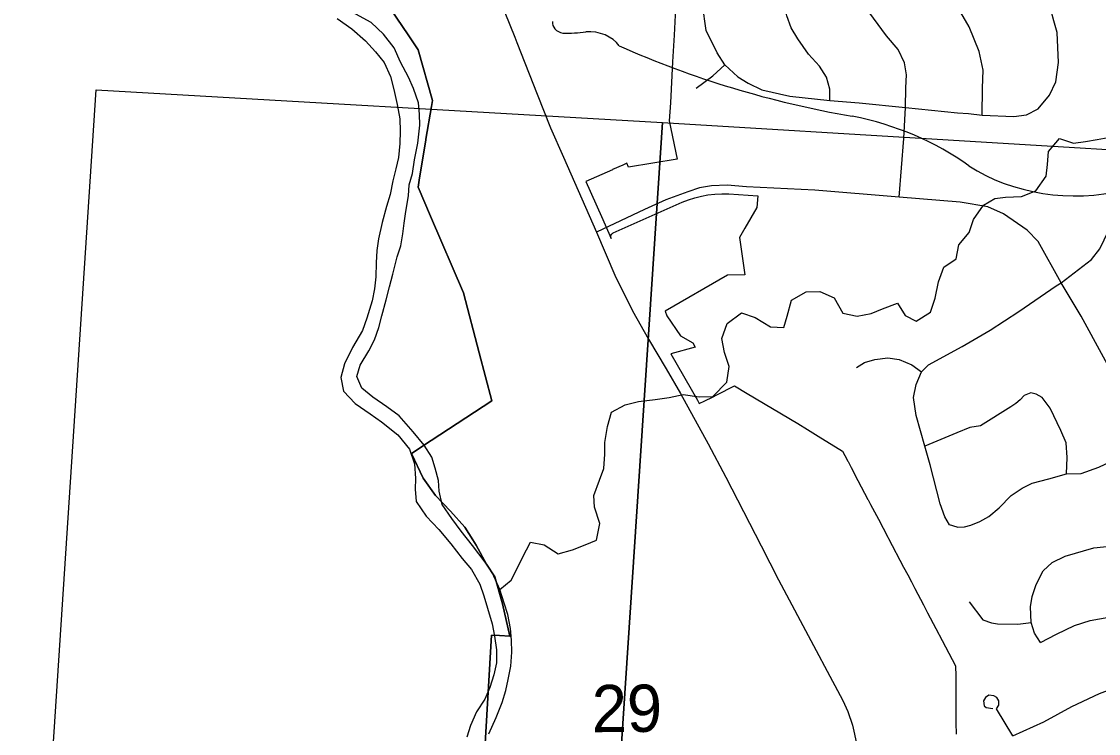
# Model space of a CAD drawing. Extents: x 114604 to 551442, y 316898 to 567001.
# Drawn here: x 263776 to 268815, y 370708 to 374041 of the extents above; entities that cross this region are included whole.
import ezdxf

# ---------------------------------------------------------------- set-up
doc = ezdxf.new("R2010")
doc.units = 0
for name, color, linetype in [('_CIVIL_CONSTRUCTION', 7, 'Continuous'), ('GE_P_Alignment_1000_Cardinal_Points', 7, 'Continuous'), ('GE_P_Alignment_100_Stations', 7, 'Continuous'), ('GE_P_Alignment_500_Curve_Data', 7, 'Continuous'), ('PM_P_Cells', 7, 'Continuous'), ('PV_X_Curb', 7, 'Continuous'), ('SN_P_Signs', 7, 'Continuous')]:
    doc.layers.add(name, color=color, linetype=linetype)

msp = doc.modelspace()

# ---------------------------------------------------------------- linework, layer by layer
at = {"layer": '_CIVIL_CONSTRUCTION'}
for points in [[(265679.6, 374634.8), (265767.5, 374499.1), (265856.5, 374367), (265942.1, 374248.3), (266002, 374143.9), (266037, 374082.9), (266084, 373966.9)], [(266084, 373966.9), (266093.8, 373942.8), (266188.1, 373700.4), (266251.7, 373543.6), (266311.8, 373405.8), (266467.1, 373054.5), (266552.2, 372853.3), (266634.8, 372686.6), (266709.3, 372553.3), (266791.8, 372414.5), (266859.5, 372299.1), (266988.8, 372063.9), (267072, 371908.1), (267237.1, 371587), (267317.4, 371427), (267482.5, 371120.4), (267558.2, 370976), (267594.4, 370909.3), (267619.3, 370862.7), (267641.9, 370811.6), (267663.6, 370747), (267684.3, 370654.6)]]:
    msp.add_lwpolyline(points, dxfattribs=at)
at = {"layer": 'GE_P_Alignment_1000_Cardinal_Points'}
for points in [[(267066.6, 373837.7), (267031.6, 373893.8), (266979.8, 373998.9), (266962.3, 374119.8), (266976, 374235.1), (266996.3, 374307.5), (267023, 374364.3), (267064.2, 374413.4), (267138.8, 374472.6), (267219.7, 374512.2), (267325.6, 374550.1), (267391.8, 374587.8), (267435.3, 374624), (267596.3, 374829.3), (267669.5, 374885.6), (267768.8, 374997), (267924.8, 375081.4), (268022.4, 375116.4), (268208, 375174), (268383.8, 375219.3), (268808.9, 375281.2)], [(268271.5, 373603.1), (268273.2, 373729.5), (268275.1, 373813.7), (268256.8, 373899.9), (268210.4, 374016.1), (268150, 374120.3), (268106.5, 374184.5), (267833.1, 374571.2), (267646.6, 374774.6)], [(268271.5, 373603.1), (268418.8, 373596.2), (268477.7, 373604.2), (268533.7, 373632.3), (268586.8, 373695.4), (268615.9, 373758.5), (268628.6, 373849), (268621.6, 373989.2), (268606.2, 374043.1), (268595.9, 374084.1), (268579.3, 374135.6), (268541.2, 374211.7), (268442.7, 374327.2), (268365.7, 374414.7), (268332.9, 374457.9), (268273.3, 374565.5), (268219.7, 374770.1)], [(267558.1, 373671.1), (267557.8, 373723.3), (267542.6, 373780.7), (267510.4, 373831.6), (267458.9, 373887.7), (267407.8, 373959.7), (267377.3, 374011.8), (267356.5, 374067), (267344.8, 374117), (267344.3, 374177.7)], [(267882.8, 373219.1), (267904.2, 373492.5), (267912.1, 373637.8), (267914.1, 373730.8), (267916.4, 373791.1), (267907.7, 373846.7), (267878, 373909), (267824, 373973.9), (267723.9, 374108.9)], [(266933.3, 373728.1), (267011.4, 373786.5), (267066.6, 373837.7)], [(267066.6, 373837.7), (267128, 373782), (267175.9, 373751.4), (267239.7, 373721), (267371.4, 373691.2), (267558.1, 373671.1), (267695.6, 373660.3), (267912.1, 373637.8), (268155.5, 373613), (268207.8, 373609.7), (268271.5, 373603.1)], [(269090, 370581.2), (269111.3, 370911.3), (269129.5, 371246.2), (269146.3, 371573.9), (269145.1, 371812.1), (269121.9, 371908.9), (269056.4, 372068.6), (268733.5, 372661), (268639.9, 372817.7), (268533.5, 373011.2), (268481.7, 373064.5), (268371, 373141.1), (268297.6, 373174), (268167.8, 373195.4), (267882.8, 373219.1), (267487.9, 373251.2), (267167.9, 373267.6), (267078.4, 373274.8), (267004.1, 373272), (266948.2, 373261.5), (266894.2, 373243), (266791.4, 373206), (266691.1, 373160.8), (266467.1, 373054.5)], [(268618, 372802.9), (268639.9, 372817.7), (268782.1, 372926.7), (268821.4, 372977.1), (268862.6, 373061), (268905.9, 373136.6), (268943.2, 373176.6), (268997.3, 373214.6), (269066, 373246.4), (269143.3, 373253.3), (269270.8, 373247.9), (269402.5, 373236.3), (269699.3, 373217.6), (269948.1, 373198.5), (270272.1, 373179.9)], [(268153.6, 371673.9), (268117.9, 371685.1), (268096.1, 371723.1), (268074, 371782.7), (268028.2, 371965.5), (268002.1, 372053.1), (267962.9, 372196.5), (267949.6, 372281), (267961.9, 372342.2), (267986.9, 372400.9), (268019.7, 372434.2), (268176.8, 372519.3), (268308.4, 372596.6), (268442.6, 372684), (268618, 372802.9)], [(268153.6, 371673.9), (268188, 371675.4), (268218.4, 371683.3), (268260.2, 371700.1), (268302, 371723.3), (268350.1, 371764.3), (268406.8, 371822), (268458.7, 371856.7), (268505.6, 371879.9), (268583, 371900.8), (268665.5, 371923.1), (268734.1, 371924.8), (268816.5, 371954.7), (269056.4, 372068.6), (269253, 372153.2), (269368.7, 372230.9), (269631.9, 372420.7), (269721.4, 372469.4), (269817.3, 372507.7), (269911.1, 372537.7), (270002.8, 372563.4), (270088.5, 372570.3), (270236.8, 372567.2)], [(267683, 372421.3), (267719.8, 372445.3), (267769.1, 372459), (267829.7, 372466.7), (267882.2, 372458.8), (267942, 372434.5), (267986.9, 372400.9)], [(268665.5, 371923.1), (268668.7, 371999.4), (268664.4, 372069.3), (268638.6, 372126.4), (268589.5, 372231.6), (268551, 372280.9), (268524.2, 372297.3), (268498.7, 372302.2), (268468.3, 372290.5), (268448.6, 372269.4), (268428, 372252.7), (268405.1, 372237.9), (268263.3, 372147.8), (268213.8, 372141.1), (268153, 372115.2), (268002.1, 372053.1)], [(268543.5, 371134.2), (268516.5, 371177.3), (268500.9, 371227.5), (268497.3, 371300.7), (268504.6, 371349.6), (268524, 371406.1), (268557.1, 371468.9), (268598, 371508.9), (268658.7, 371538.3), (268794.1, 371577.4), (268913, 371590.4), (269025.8, 371585.2), (269146.3, 371573.9)], [(268210.5, 371324.5), (268273.6, 371239.6), (268314.9, 371226.2), (268342.4, 371221.8), (268438.4, 371219.4), (268500.9, 371227.5)], [(268543.5, 371134.2), (268618.9, 371173.7), (268703.4, 371213.3), (268776.6, 371236.8), (268863.6, 371253.4), (268975.8, 371258.8), (269129.5, 371246.2)], [(268415.1, 370697.7), (268338.1, 370823.8), (268348.6, 370841.6), (268348.4, 370861.1), (268339.5, 370876.1), (268325.3, 370884.8), (268302.2, 370887.3), (268286.3, 370877.5), (268276.7, 370860.6), (268279.6, 370838.5), (268290.2, 370829.7), (268321.3, 370825.5)], [(268415.1, 370697.7), (268560, 370762.8), (268690.1, 370834.8), (268820.3, 370895.4), (268882, 370918.8), (268985.2, 370921.8), (269111.3, 370911.3), (269448.4, 370887.4), (269761.6, 370865.2), (270127.2, 370846.3), (270340.4, 370830.9)]]:
    msp.add_lwpolyline(points, dxfattribs=at)
at = {"layer": 'GE_P_Alignment_100_Stations'}
for points in [[(265944.7, 370662), (265974.6, 371168.5), (265974.6, 371168.9), (265975.3, 371168.8), (266012.1, 371166.4), (266060.9, 371163.1), (266061.7, 371163.1), (266061.6, 371163.4), (266027.3, 371314.5), (265990.7, 371442.3), (265952.4, 371500.9), (265903.7, 371589.1), (265887.5, 371614.5), (265849.9, 371673.6), (265783.7, 371749.1), (265713.7, 371821.9), (265655, 371902.9), (265600.3, 372018.4), (265693.3, 372079.6), (265976.3, 372265.6), (265917.6, 372490.3), (265844.5, 372770.3), (265689.5, 373130.2), (265631.2, 373265.3), (265638.6, 373309.5), (265667.7, 373485.7), (265668.3, 373489.4), (265693.7, 373642.6), (265698.4, 373671.2), (265632.3, 373907.5), (265584.4, 373978.4), (265395.7, 374257.5)], [(265395.7, 374257.5), (265584.4, 373978.4), (265632.3, 373907.5), (265698.4, 373671.2), (265693.7, 373642.6), (265668.3, 373489.4), (265667.7, 373485.7), (265638.6, 373309.5), (265631.2, 373265.3), (265689.5, 373130.2), (265844.5, 372770.3), (265917.6, 372490.3), (265976.3, 372265.6), (265693.3, 372079.6), (265600.3, 372018.4), (265655, 371902.9), (265713.7, 371821.9), (265783.7, 371749.1), (265849.9, 371673.6), (265887.5, 371614.5), (265903.7, 371589.1), (265952.4, 371500.9), (265990.7, 371442.3), (266027.3, 371314.5), (266061.6, 371163.4), (266061.7, 371163.1), (266060.9, 371163.1), (266012.1, 371166.4), (265975.3, 371168.8), (265974.6, 371168.9), (265974.6, 371168.5), (265944.7, 370661.7)], [(266836.8, 374100.9), (266829.7, 373976.1), (266822.7, 373852), (266812, 373660.4), (266807.2, 373575.4), (266843.5, 373395.8), (266616.2, 373359.3), (266608.3, 373377), (266589.8, 373368.9), (266541.1, 373347.3), (266540.9, 373347.2), (266416.3, 373292), (266489.2, 373127.7), (266534.8, 373025.4), (266533.8, 373028.4), (266533.2, 373031.4), (266533.2, 373034.6), (266533.6, 373037.7), (266534.5, 373040.7), (266535.8, 373043.5), (266537.6, 373046.1), (266539.8, 373048.4), (266542.3, 373050.3), (266545, 373051.8), (266867.8, 373194.8), (266896.9, 373206.5), (266926.7, 373216.2), (266957.1, 373223.9), (266988, 373229.5), (267020.5, 373233.2), (267053.2, 373234.5), (267085.8, 373233.6), (267220.6, 373224.8), (267217, 373170.7), (267161, 373073.2), (267136, 373029.6), (267160.9, 372855.8), (267079.8, 372853.2), (266788.4, 372684.8), (266796.2, 372663.8), (266860, 372569), (266917.2, 372536.4), (266927.9, 372517), (266813.6, 372484.7), (266938.3, 372268.6), (266947.3, 372253), (266973.6, 372265.6), (267008.7, 372283.1), (267029, 372293.2), (267112.5, 372334.8), (267170.9, 372300.1), (267408.1, 372158.9), (267453.6, 372130.9), (267503.6, 372100.1), (267618.1, 372029.5), (267628.8, 372009.1), (267637.5, 371992.5), (267641.4, 371985.1), (267643.4, 371981.3), (267658.2, 371953.1), (267690, 371892.8), (267736.5, 371804.3), (267737.7, 371802.1), (267749.2, 371780.1), (267785.4, 371711.4), (267829.6, 371627.3), (267833, 371620.8), (267903.3, 371487.2), (267922.7, 371450.3), (267939.8, 371417.8), (267955.7, 371387.7), (267996.6, 371309.8), (268015.9, 371273.3), (268054.1, 371200.5), (268084.2, 371143.4), (268146.1, 371025.7), (268147.3, 370976.1), (268148.2, 370807.9), (268148.4, 370757.9), (268148.7, 370705.7)]]:
    msp.add_lwpolyline(points, dxfattribs=at)
at = {"layer": 'GE_P_Alignment_500_Curve_Data'}
for centre, major_axis, start_param, end_param in [((266321.6, 374034.2), (61, 0.4), 3.00124, 4.508301), ((266328.5, 374358.5), (465.7, 3.4), 4.665946, 4.897461), ((266427.4, 373859), (167.9, 1.2), 0.519207, 1.627899), ((268526.6, 376722.5), (3998.2, 29), 4.195995, 4.488959), ((267364.3, 372624.4), (1251, 9.1), 0.823519, 1.323588), ((268708.4, 373859.8), (793.8, 5.8), 4.026481, 4.996735)]:
    msp.add_ellipse(centre, major_axis=major_axis, ratio=0.8, start_param=start_param, end_param=end_param, dxfattribs=at)
at = {"layer": 'PM_P_Cells'}
for points in [[(265252.2, 374054.9), (265321.8, 374006.4), (265385.4, 373949.8), (265433, 373899.4), (265472.6, 373849), (265502.1, 373782.7), (265517.7, 373722.4), (265533.1, 373652.2), (265546.7, 373585.9), (265548.3, 373527.8), (265545.9, 373469.7), (265539.4, 373403.6), (265527, 373351.6), (265512.7, 373295.6), (265500.2, 373231.5), (265483.8, 373175.5), (265463.3, 373099.4), (265446.8, 373023.4), (265438.4, 372969.3), (265436, 372911.2), (265433.6, 372845.1), (265427.2, 372789), (265416.8, 372733), (265392.3, 372653), (265371.9, 372595), (265325.4, 372515.1), (265286.9, 372439.2), (265270.4, 372375.2), (265282, 372311), (265337.5, 372252.5), (265407.1, 372203.9), (265460.8, 372167.5), (265536.3, 372106.9), (265591.8, 372038.4), (265615.3, 371970), (265618.8, 371901.9), (265618.4, 371851.8), (265622, 371793.6), (265669.5, 371725.2), (265729, 371662.7), (265784.5, 371596.2), (265838, 371527.7), (265881.6, 371475.3), (265921.1, 371406.9), (265938.7, 371352.6), (265956.2, 371294.4), (265977.7, 371222.1), (265989.3, 371163.9), (265998.8, 371099.7), (265998.4, 371039.6), (265986, 370983.6), (265967.6, 370923.5), (265943.3, 370869.6), (265904.9, 370809.7), (265876.5, 370745.8), (265860.1, 370691.8)], [(265962.1, 370707.1), (265996.6, 370783.1), (266025.1, 370853), (266041.5, 370909), (266053.8, 370961.1), (266066.2, 371023.1), (266070.7, 371089.2), (266069.1, 371145.3), (266063.5, 371199.5), (266051.9, 371265.7), (266034.3, 371317.9), (266014.8, 371382.2), (265979.4, 371458.6), (265945.8, 371510.9), (265886.4, 371587.5), (265832.9, 371655.9), (265789.3, 371714.4), (265743.8, 371780.8), (265730.3, 371843), (265726.7, 371893.2), (265711.1, 371949.4), (265695.4, 372001.6), (265659.9, 372057.9), (265608.3, 372120.4), (265542.9, 372195), (265485.3, 372237.5), (265419.6, 372282), (265368, 372324.4), (265344.4, 372378.7), (265360.8, 372432.7), (265401.2, 372498.6), (265427.5, 372550.5), (265447.9, 372608.5), (265462.3, 372662.5), (265482.8, 372738.6), (265497.2, 372798.6), (265513.6, 372858.6), (265534.1, 372938.6), (265550.5, 372990.6), (265560.9, 373046.7), (265567.2, 373096.8), (265573.6, 373150.8), (265586.1, 373224.9), (265590.5, 373277), (265604.8, 373329), (265615.3, 373393.1), (265629.8, 373471.2), (265640.4, 373555.3), (265638.7, 373607.4), (265633.1, 373659.5), (265609.6, 373727.8), (265586, 373780.1), (265548.5, 373850.5), (265519, 373916.8), (265469.5, 373981.3), (265411.9, 374035.8), (265322.4, 374084.5)], [(266014.8, 371382.2), (266067.1, 371425.9), (266095.4, 371479.9), (266119.8, 371531.8), (266158.2, 371603.7), (266222.1, 371591.3), (266287.7, 371548.7), (266353.8, 371568.3), (266413.9, 371592), (266466, 371613.7), (266482.5, 371691.8), (266457.1, 371768.1), (266453.5, 371822.2), (266480, 371894.2), (266500.3, 371948.2), (266504.8, 372016.3), (266505.2, 372070.4), (266517.7, 372144.5), (266536.1, 372212.5), (266600.3, 372246.1), (266662.4, 372261.8), (266740.4, 372271.3), (266806.4, 372280.9), (266872.4, 372294.5), (266946.3, 372283.9), (267010.2, 372285.5), (267076.6, 372353.2), (267087.1, 372425.3), (267065.6, 372491.6), (267052.1, 372557.8), (267078.5, 372627.8), (267144.8, 372677.5), (267208.6, 372655), (267280.3, 372612.4), (267342.2, 372608), (267358.5, 372662), (267379, 372736), (267447.2, 372775.7), (267511.2, 372777.3), (267578.9, 372746.8), (267618.4, 372676.3), (267686.2, 372661.9), (267752.2, 372673.5), (267804.3, 372695.2), (267874.5, 372722.8), (267910, 372664.4), (267961.8, 372638), (268030, 372679.6), (268050.5, 372745.7), (268067, 372821.7), (268091.5, 372891.7), (268149.7, 372929.4), (268162.1, 372995.5), (268210.5, 373053.3), (268230.9, 373113.3), (268277.3, 373181.1), (268329.5, 373212.8), (268379.5, 373218.5), (268455.4, 373222), (268521.6, 373247.6), (268570, 373317.5), (268576.4, 373371.5), (268580.8, 373431.6), (268633.2, 373493.4), (268699, 373470.9), (268755, 373478.6), (268809, 373488.3), (268861, 373497.9)]]:
    msp.add_lwpolyline(points, dxfattribs=at)
at = {"layer": 'SN_P_Signs'}
for points in [[(264125.8, 373721.3), (266775.3, 373568.4), (266422.6, 368224.8), (263776, 368379)], [(266775.3, 373568.4), (269448, 373405.5), (269112.3, 368061.2), (266422.6, 368224.8)]]:
    msp.add_lwpolyline(points, close=True, dxfattribs=at)

# ---------------------------------------------------------------- texts
at = {"layer": 'PV_X_Curb'}
msp.add_text('29', height=221.02, rotation=0.4151, dxfattribs=at).set_placement((266445, 370714.2))

doc.saveas('drawing.dxf')
